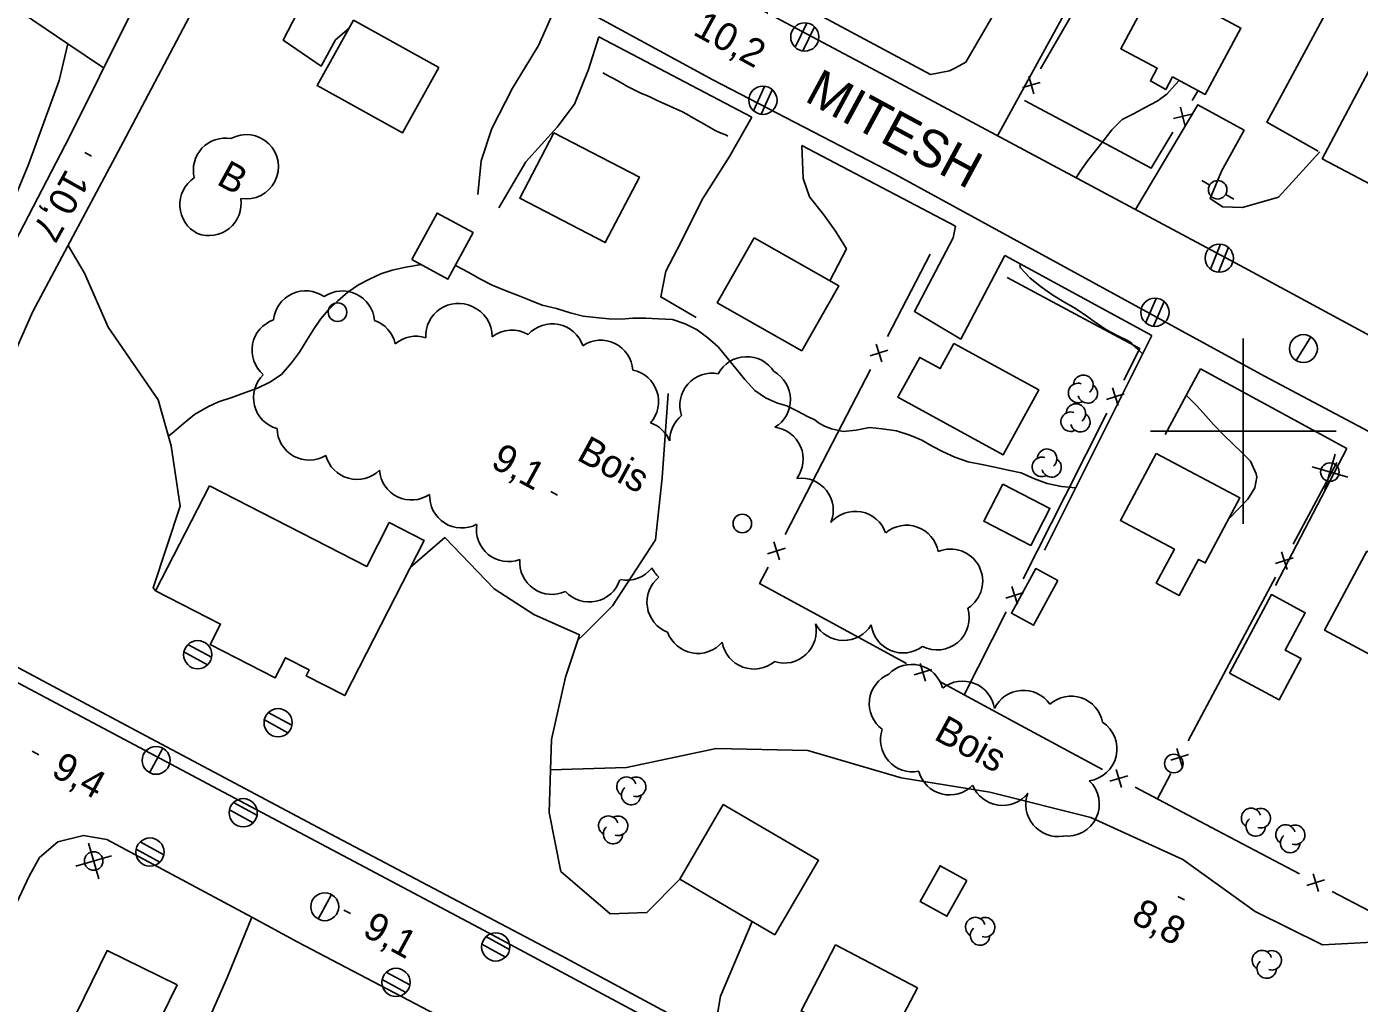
# Model space of a CAD drawing. Extents: x 219136 to 222520, y 5421589 to 5424530.
# Drawn here: x 220669 to 220812.5, y 5423338.4 to 5423443.6 of the extents above; entities that cross this region are included whole.
import ezdxf

# ---------------------------------------------------------------- set-up
doc = ezdxf.new("R2010")
doc.units = 0
for name, color, linetype in [('Level 1', 7, 'Continuous'), ('Level 19', 7, 'Continuous'), ('Level 21', 7, 'Continuous'), ('Level 22', 7, 'Continuous'), ('Level 3', 7, 'Continuous'), ('Level 31', 7, 'Continuous'), ('Level 36', 7, 'Continuous'), ('Level 37', 7, 'Continuous'), ('Level 4', 7, 'Continuous'), ('Level 44', 7, 'Continuous'), ('Level 61', 7, 'Continuous')]:
    doc.layers.add(name, color=color, linetype=linetype)

msp = doc.modelspace()

# ---------------------------------------------------------------- linework, layer by layer
at = {"layer": 'Level 1'}
for points in [[(220782, 5423427.3), (220782.42, 5423427.96), (220783.27, 5423429.16), (220784.11, 5423430.2), (220784.91, 5423431.26), (220785.86, 5423432.47), (220786.97, 5423433.57), (220788.25, 5423434.24), (220789.38, 5423434.83), (220790.74, 5423435.55), (220791.76, 5423436.3), (220792.66, 5423437.31), (220793.1, 5423437.79)], [(220705.9, 5423416.39), (220707.13, 5423416.97), (220708.33, 5423417.36), (220709.8, 5423417.66), (220711.49, 5423417.94)], [(220715.14, 5423417.86), (220716.6, 5423417.08), (220717.77, 5423416.42), (220719.11, 5423415.72), (220720.49, 5423415.15), (220721.91, 5423414.63), (220723.15, 5423414.11), (220724.5, 5423413.58), (220726.02, 5423413.2), (220727.49, 5423412.76), (220728.92, 5423412.4), (220730.24, 5423412.24), (220731.67, 5423412.12), (220733, 5423412.08), (220734.27, 5423412.18), (220735.67, 5423412.19), (220737.04, 5423412.11), (220738.52, 5423412.02), (220739.91, 5423411.58), (220741.17, 5423410.92), (220742.35, 5423410.07), (220743.44, 5423409.07), (220744.43, 5423407.91), (220745.4, 5423406.71), (220746.33, 5423405.57), (220747.41, 5423404.38), (220748.55, 5423403.59), (220749.84, 5423403.01), (220750.6, 5423402.81), (220750.85, 5423402.74), (220752, 5423402.16), (220753.16, 5423401.53), (220753.85, 5423401.22)], [(220777.01, 5423416.51), (220776.01, 5423417.61), (220775.94, 5423417.86), (220776, 5423418.01)], [(220684.25, 5423399.47), (220684.83, 5423399.94), (220685.82, 5423400.78), (220687.05, 5423401.78), (220688.47, 5423402.64), (220689.63, 5423403.17), (220691.06, 5423403.63), (220692.43, 5423404.14), (220693.82, 5423404.63), (220695.15, 5423405.28), (220696.41, 5423406.12), (220697.48, 5423407.38), (220698.35, 5423408.53), (220699.14, 5423409.79), (220699.86, 5423410.95), (220700.62, 5423412.06), (220701.44, 5423413.04), (220702.47, 5423414.06), (220703.55, 5423414.98), (220704.7, 5423415.75), (220705.9, 5423416.39)], [(220789.16, 5423408.32), (220788.65, 5423408.82), (220788.06, 5423409.35), (220787.9, 5423409.56), (220787.67, 5423409.71), (220786.43, 5423410.3), (220785.19, 5423410.97), (220783.94, 5423411.83), (220782.9, 5423412.57), (220781.75, 5423413.34), (220780.61, 5423413.98), (220779.4, 5423414.71), (220778.13, 5423415.64), (220777.01, 5423416.51)], [(220798.45, 5423390.57), (220800.49, 5423392.68), (220801.24, 5423393.89), (220801.46, 5423395.05), (220801.41, 5423395.39), (220800.77, 5423396.77), (220799.87, 5423397.71), (220798.91, 5423398.61), (220797.86, 5423399.65), (220796.81, 5423400.72), (220795.99, 5423401.67), (220795.05, 5423402.68), (220793.89, 5423403.86)], [(220753.85, 5423401.22), (220754.24, 5423400.91), (220754.91, 5423400.53), (220755.65, 5423400.25), (220756.93, 5423399.98), (220758.32, 5423400.11), (220759.74, 5423400.38), (220761.13, 5423400.26), (220762.66, 5423400.04), (220764.09, 5423399.58), (220765.37, 5423399.03), (220766.49, 5423398.4), (220767.68, 5423397.76), (220768.93, 5423397.2), (220770.38, 5423396.7), (220771.86, 5423396.4), (220773.25, 5423396.12), (220774.68, 5423395.8), (220776.1, 5423395.51), (220777.52, 5423394.87), (220778.89, 5423394.35), (220780.42, 5423394.04), (220781.95, 5423393.91)]]:
    msp.add_lwpolyline(points, dxfattribs=at)
at = {"layer": 'Level 19'}
for points in [[(220677.26, 5423439.13), (220673.4, 5423441.75), (220667.19, 5423445.95), (220659.5, 5423450.1), (220648.79, 5423456.42), (220637.57, 5423462.4), (220628.98, 5423466.65), (220621.26, 5423469.59), (220614.32, 5423472.49), (220608.83, 5423475.28), (220604.62, 5423479.01), (220601.77, 5423483.41), (220599.74, 5423489.66), (220599.04, 5423497.72), (220600.51, 5423508.16), (220602.83, 5423518.02), (220605.47, 5423524.83), (220611.33, 5423535.54), (220620.35, 5423551.71), (220628.37, 5423563.76), (220635.22, 5423575.59), (220641.88, 5423588.2), (220645.01, 5423593.87)], [(220703.69, 5423443.42), (220702.23, 5423442.15), (220700.68, 5423439.33), (220696.6, 5423442.12), (220701.65, 5423451.93), (220700.77, 5423453.24), (220700.57, 5423459.56)], [(220773.55, 5423431.81), (220773.55, 5423431.82), (220782.3, 5423447.85), (220776.45, 5423450.74)], [(220774.73, 5423447.7), (220770.11, 5423439.77), (220769.02, 5423439.16), (220768.35, 5423438.82), (220766.33, 5423438.42)], [(220725.74, 5423445.24), (220724.09, 5423441.56), (220721.3, 5423436.95), (220719.08, 5423432.62), (220717.92, 5423429.12), (220717.57, 5423425.51)], [(220719.81, 5423424.06), (220722.74, 5423429.02), (220726.12, 5423432.75), (220727.97, 5423435.22), (220729.5, 5423438.98), (220730.61, 5423442.48)], [(220808.24, 5423430.08), (220803.82, 5423425.23), (220799.92, 5423424.11), (220797.78, 5423424.17), (220796.44, 5423425.07), (220797.68, 5423428), (220800.09, 5423432.42), (220795.13, 5423435.17), (220788.39, 5423423.89)], [(220747.06, 5423433.85), (220744.68, 5423429.58), (220741.74, 5423424.96), (220739.47, 5423420.41), (220737.81, 5423417.24), (220737.27, 5423414.46), (220741.09, 5423412.23)], [(220755.46, 5423416.21), (220757.27, 5423419.64), (220756.1, 5423421.56), (220754.83, 5423423.32), (220753.28, 5423425.25), (220752.6, 5423427.21), (220752.45, 5423430.79)], [(220774.34, 5423418.92), (220769.58, 5423409.92), (220764.58, 5423412.88), (220768.76, 5423420.82), (220769.01, 5423422.1)], [(220682.86, 5423382.81), (220682.58, 5423383.13), (220685.49, 5423391.92), (220684.54, 5423398.43), (220683.14, 5423403.36), (220677.75, 5423411.22), (220675.21, 5423417.01), (220673.43, 5423420.02)], [(220778.59, 5423387.18), (220787.28, 5423404.57), (220790.15, 5423410.31)], [(220795.42, 5423406.7), (220791.61, 5423399.63)], [(220803.49, 5423383.36), (220811.15, 5423398.13)], [(220719.31, 5423383.02), (220714.01, 5423388.53), (220710.29, 5423385.32)], [(220725.38, 5423363.5), (220725.49, 5423366.78), (220726.99, 5423373.49), (220728.34, 5423377.49), (220728.53, 5423378.05), (220723.61, 5423380.23), (220719.31, 5423383.02)], [(220739.31, 5423351.73), (220735.78, 5423348.13), (220731.83, 5423348.01), (220726.5, 5423352.56), (220725.23, 5423358.92), (220725.38, 5423363.5)], [(220660.99, 5423333.34), (220667.91, 5423329.8), (220674.11, 5423326.53), (220681.6, 5423322.53), (220686.72, 5423332.36), (220690.61, 5423341.2), (220693.21, 5423347.62)], [(220742.94, 5423334.66), (220743.69, 5423339.11), (220747.12, 5423347.17)]]:
    msp.add_lwpolyline(points, dxfattribs=at)
at = {"layer": 'Level 21'}
for points in [[(220800.15, 5423417.61), (220760.99, 5423438.52), (220711.64, 5423464.81), (220707.05, 5423467.36), (220705.5, 5423469.31), (220704.82, 5423471.54), (220705.21, 5423474.77), (220706.29, 5423479.21), (220708.74, 5423484.83)], [(220802.31, 5423405.92), (220762.56, 5423427.67), (220742.88, 5423437.84), (220709.65, 5423455.96)], [(220650.32, 5423388.96), (220663.19, 5423411.78), (220673.62, 5423431.8), (220679.96, 5423444.58), (220682.2, 5423449.55)], [(220687.51, 5423446.62), (220679.36, 5423431.13), (220669.63, 5423412.9), (220663.78, 5423399.73), (220660.17, 5423391.95), (220658.41, 5423387.36), (220657.97, 5423384.96)], [(220753.73, 5423445.19), (220766.33, 5423438.42)], [(220747.06, 5423433.85), (220730.61, 5423442.48)], [(220769.01, 5423422.1), (220752.45, 5423430.79)], [(220790.15, 5423410.31), (220774.34, 5423418.92)], [(220895.13, 5423366.67), (220879.62, 5423374.94), (220833.78, 5423399.39), (220800.15, 5423417.61)], [(220795.42, 5423406.7), (220811.15, 5423398.13)], [(220821.72, 5423395.62), (220802.3, 5423405.92)], [(220662.53, 5423375.8), (220689.01, 5423361.71), (220717.64, 5423346.52), (220742.87, 5423332.97), (220765.41, 5423320.94), (220789.81, 5423308.04), (220815.03, 5423294.62)], [(220759.76, 5423300.24), (220759.99, 5423305.71), (220759.37, 5423309.79), (220758.17, 5423312.5), (220756.74, 5423313.91), (220747.83, 5423318.29), (220724.22, 5423331.29), (220698.17, 5423344.96), (220693.21, 5423347.62), (220677.59, 5423356.02), (220675.09, 5423356.44), (220672.31, 5423355.75), (220670.34, 5423354.05), (220669.25, 5423352.05)], [(220664.65, 5423342.33), (220669.25, 5423352.05)]]:
    msp.add_lwpolyline(points, dxfattribs=at)
at = {"layer": 'Level 22'}
for points in [[(220673.4, 5423441.75), (220672.45, 5423437.8), (220669.16, 5423428.73), (220664.9, 5423418.46), (220660.27, 5423409.41), (220655.29, 5423400.4), (220650.34, 5423395.42), (220645.91, 5423392.97), (220641.35, 5423391.58), (220638.45, 5423390.62)], [(220728.34, 5423377.49), (220728.98, 5423378.1), (220732.08, 5423381.17), (220736.71, 5423388.29), (220737.43, 5423394.97), (220738.08, 5423404.05)], [(220867.82, 5423272.9), (220866.49, 5423273.59), (220865.68, 5423272.5), (220864.69, 5423271.7), (220863.63, 5423271.41), (220862.45, 5423271.47), (220860.83, 5423272.03), (220851.53, 5423276.97), (220846.23, 5423279.78), (220844.73, 5423280.57), (220827.09, 5423290.04), (220814.15, 5423296.82), (220803.61, 5423302.35), (220792.97, 5423308.04), (220778.15, 5423315.98), (220755.32, 5423327.99), (220726.58, 5423343.48), (220700.38, 5423357.31), (220681.27, 5423367.47), (220660.71, 5423378.4)], [(220725.38, 5423363.5), (220733.57, 5423363.76), (220743.22, 5423365.82), (220753.11, 5423365.61), (220763.15, 5423362.66), (220772.72, 5423361.09), (220783.59, 5423358.37), (220793.49, 5423353.86), (220801.28, 5423348.24), (220808.54, 5423344.64), (220816.71, 5423345.09), (220826.45, 5423347.75), (220836.77, 5423349.8)]]:
    msp.add_lwpolyline(points, dxfattribs=at)
at = {"layer": 'Level 3'}
for p, q in [((220675.24, 5423430.02), (220675.94, 5423429.64)), ((220725.42, 5423393.49), (220726.13, 5423393.11)), ((220669.56, 5423365.52), (220670.26, 5423365.13)), ((220792.97, 5423349.87), (220793.68, 5423349.49)), ((220703.14, 5423348.4), (220703.83, 5423348.02))]:
    msp.add_line(p, q, dxfattribs=at)
at = {"layer": 'Level 31'}
for points in [[(220790.62, 5423448.33), (220799.75, 5423443.43), (220795.92, 5423436.28), (220792.4, 5423438.17), (220791.68, 5423436.83), (220790.01, 5423437.73), (220790.74, 5423439.1), (220786.81, 5423441.21)], [(220704.17, 5423444.29), (220713.35, 5423439.18), (220709.44, 5423432.14), (220700.25, 5423437.25)], [(220823.6, 5423435.63), (220817.69, 5423424.48), (220808.51, 5423429.35), (220814.42, 5423440.5)], [(220725.75, 5423432.16), (220734.96, 5423427.37), (220731.29, 5423420.32), (220722.08, 5423425.1)], [(220710.45, 5423418.51), (220713.17, 5423423.5), (220717.05, 5423421.39), (220714.34, 5423416.39)], [(220747.32, 5423420.83), (220756.43, 5423415.66), (220752.46, 5423408.66), (220743.35, 5423413.83)], [(220768.85, 5423409.45), (220777.98, 5423404.44), (220774.14, 5423397.44), (220762.81, 5423403.65), (220765.17, 5423407.95), (220767.37, 5423406.75)], [(220790.64, 5423397.61), (220799.64, 5423392.8), (220795.91, 5423385.8), (220795.18, 5423386.19), (220793.11, 5423382.31), (220790.64, 5423383.63), (220792.6, 5423387.28), (220786.78, 5423390.39)], [(220688.65, 5423394.11), (220705.6, 5423385.42), (220708.02, 5423390.15), (220711.78, 5423388.23), (220703.22, 5423371.51), (220699.06, 5423373.64), (220699.39, 5423374.28), (220696.83, 5423375.59), (220695.72, 5423373.42), (220688.72, 5423377), (220689.86, 5423379.22), (220682.86, 5423382.81)], [(220774.12, 5423394.29), (220779.18, 5423391.68), (220777.12, 5423387.69), (220772.06, 5423390.3)], [(220813.32, 5423387.07), (220823.92, 5423381.39), (220819.36, 5423372.88), (220808.76, 5423378.55)], [(220780.03, 5423383.9), (220777.42, 5423379.09), (220775.04, 5423380.38), (220777.65, 5423385.19)], [(220798.53, 5423373.93), (220803.04, 5423382.39), (220806.69, 5423380.44), (220804.53, 5423376.4), (220806.23, 5423375.49), (220803.88, 5423371.07)], [(220749.57, 5423345.74), (220739.31, 5423351.73), (220744, 5423359.76), (220754.26, 5423353.77)], [(220770.22, 5423351.59), (220768.08, 5423347.73), (220765.22, 5423349.31), (220767.36, 5423353.17)], [(220764.91, 5423340.03), (220756.1, 5423344.64), (220752.38, 5423337.54), (220761.19, 5423332.93)], [(220685.17, 5423340.33), (220681.88, 5423333.61), (220674.34, 5423337.31), (220677.63, 5423344.03)]]:
    msp.add_lwpolyline(points, close=True, dxfattribs=at)
at = {"layer": 'Level 36'}
for p, q in [((220753, 5423443.97), (220751.74, 5423441.36)), ((220752.58, 5423440.97), (220753.84, 5423443.58)), ((220748.44, 5423437.15), (220747.24, 5423434.51)), ((220748.08, 5423434.15), (220749.28, 5423436.79)), ((220795.53, 5423427.01), (220796.4, 5423426.52)), ((220798.98, 5423424.99), (220798.12, 5423425.5)), ((220797.55, 5423420.15), (220796.47, 5423417.46)), ((220797.33, 5423417.13), (220798.41, 5423419.82)), ((220790.64, 5423414.31), (220789.49, 5423411.65)), ((220790.34, 5423411.31), (220791.49, 5423413.97)), ((220805.71, 5423407.61), (220807.27, 5423410.17)), ((220807.43, 5423396.16), (220811.26, 5423395.03)), ((220809.91, 5423397.51), (220808.78, 5423393.68)), ((220685.91, 5423376.22), (220688.45, 5423374.83)), ((220688.87, 5423375.64), (220686.33, 5423377.03)), ((220694.57, 5423368.89), (220697.11, 5423367.5)), ((220697.53, 5423368.31), (220694.99, 5423369.7)), ((220682.19, 5423363.2), (220683.63, 5423365.84)), ((220690.81, 5423359.19), (220693.35, 5423357.8)), ((220693.77, 5423358.61), (220691.23, 5423360)), ((220676.74, 5423351.77), (220675.61, 5423355.6)), ((220680.77, 5423354.95), (220683.31, 5423353.56)), ((220683.73, 5423354.37), (220681.19, 5423355.76)), ((220674.26, 5423353.12), (220678.09, 5423354.25)), ((220700.36, 5423347.43), (220701.8, 5423350.07)), ((220718.01, 5423344.73), (220720.55, 5423343.34)), ((220720.97, 5423344.15), (220718.43, 5423345.54)), ((220710.23, 5423340.33), (220707.69, 5423341.72)), ((220707.27, 5423340.91), (220709.81, 5423339.52))]:
    msp.add_line(p, q, dxfattribs=at)
for centre, radius in [((220752.78, 5423442.47), 1.52), ((220748.27, 5423435.65), 1.52), ((220797.25, 5423426.01), 1), ((220797.43, 5423418.64), 1.52), ((220702.45, 5423412.82), 1), ((220790.5, 5423412.81), 1.52), ((220806.49, 5423408.9), 1.5), ((220809.34, 5423395.59), 1), ((220746.05, 5423390.05), 1), ((220687.39, 5423375.92), 1.52), ((220696.05, 5423368.59), 1.52), ((220682.91, 5423364.53), 1.5), ((220792.53, 5423364.19), 1), ((220692.29, 5423358.89), 1.52), ((220682.25, 5423354.65), 1.52), ((220676.18, 5423353.69), 1), ((220701.08, 5423348.76), 1.5), ((220719.49, 5423344.43), 1.52), ((220708.75, 5423340.61), 1.52)]:
    msp.add_circle(centre, radius, dxfattribs=at)
at = {"layer": 'Level 37'}
for p, q in [((220776.92, 5423438.26), (220777.45, 5423436.33)), ((220776.22, 5423437.04), (220778.15, 5423437.56)), ((220793.71, 5423432.96), (220793.23, 5423434.9)), ((220794.44, 5423434.17), (220792.5, 5423433.69)), ((220760.46, 5423409.38), (220761.07, 5423407.47)), ((220759.81, 5423408.12), (220761.72, 5423408.73)), ((220787.19, 5423404.03), (220785.28, 5423403.41)), ((220786.55, 5423402.77), (220785.92, 5423404.67)), ((220749.44, 5423388.06), (220750.04, 5423386.15)), ((220748.78, 5423386.8), (220750.69, 5423387.41)), ((220803.47, 5423385.76), (220805.39, 5423386.34)), ((220804.14, 5423387.01), (220804.72, 5423385.09)), ((220775.7, 5423381.36), (220775.07, 5423383.27)), ((220776.34, 5423382.63), (220774.43, 5423382)), ((220765.79, 5423373.06), (220765.22, 5423374.98)), ((220764.55, 5423373.74), (220766.47, 5423374.31)), ((220792.19, 5423364.57), (220794.11, 5423365.16)), ((220792.86, 5423365.82), (220793.44, 5423363.91)), ((220786.89, 5423361.62), (220786.32, 5423363.54)), ((220785.65, 5423362.3), (220787.57, 5423362.87)), ((220806.86, 5423351.06), (220808.77, 5423351.65)), ((220808.11, 5423350.4), (220807.52, 5423352.31))]:
    msp.add_line(p, q, dxfattribs=at)
for points in [[(220783.15, 5423447.71), (220778.18, 5423439.03)], [(220809.06, 5423445.32), (220804.31, 5423436.53)], [(220794.5, 5423435.64), (220795.14, 5423436.7)], [(220804.31, 5423436.53), (220802.56, 5423433.29), (220808.06, 5423430.18)], [(220776.44, 5423435.63), (220785.26, 5423430.93)], [(220785.26, 5423430.93), (220790.1, 5423428.35), (220792.44, 5423432.22)], [(220766.28, 5423419.08), (220761.69, 5423410.2)], [(220783.4, 5423411.83), (220774.59, 5423416.55)], [(220787.14, 5423405.51), (220788.86, 5423408.9), (220783.4, 5423411.83)], [(220759.85, 5423406.65), (220755.25, 5423397.76)], [(220780.81, 5423393.02), (220785.33, 5423401.94)], [(220755.25, 5423397.76), (220750.66, 5423388.88)], [(220810.07, 5423396.64), (220805.37, 5423387.81)], [(220776.29, 5423384.1), (220780.81, 5423393.02)], [(220748.82, 5423385.33), (220747.91, 5423383.57), (220754.96, 5423379.75)], [(220803.49, 5423384.28), (220798.79, 5423375.46)], [(220769.96, 5423371.61), (220774.48, 5423380.53)], [(220754.96, 5423379.75), (220763.75, 5423374.98)], [(220798.79, 5423375.46), (220794.09, 5423366.63)], [(220767.27, 5423373.07), (220769.96, 5423371.61), (220776.06, 5423368.3)], [(220776.06, 5423368.3), (220784.85, 5423363.54)], [(220792.21, 5423363.1), (220790.76, 5423360.37)], [(220788.37, 5423361.63), (220797.21, 5423356.96)], [(220797.21, 5423356.96), (220806.05, 5423352.29)], [(220809.58, 5423350.42), (220813.58, 5423348.31), (220816.07, 5423353.2)]]:
    msp.add_lwpolyline(points, dxfattribs=at)
at = {"layer": 'Level 4'}
msp.add_lwpolyline([(220731.04, 5423438.61), (220731.82, 5423438.18), (220732.23, 5423437.96), (220733.13, 5423437.46), (220733.6, 5423437.19), (220734.12, 5423436.91), (220735.2, 5423436.39), (220735.75, 5423436.15), (220736.3, 5423435.9), (220736.81, 5423435.67), (220737.29, 5423435.46), (220738.18, 5423435.05), (220738.65, 5423434.83), (220739.59, 5423434.39), (220740.07, 5423434.15), (220740.53, 5423433.88), (220741.43, 5423433.37), (220741.83, 5423433.14), (220742.2, 5423432.93), (220742.53, 5423432.74), (220743.11, 5423432.41), (220743.61, 5423432.18), (220744.33, 5423431.89), (220744.48, 5423431.8)], dxfattribs=at)
at = {"layer": 'Level 44'}
for centre, radius, start, end in [((220690.38, 5423428.12), 3.46, 80.2186, 193.849), ((220692.63, 5423428.49), 3.46, 260.0666, 118.6642), ((220688.92, 5423424.4), 3.46, 123.41, 243.41), ((220688.61, 5423424.53), 3.46, 249.0571, 9.0571), ((220699.01, 5423411.67), 3.46, 54.7328, 174.7328), ((220702.98, 5423411.65), 3.46, 4.7139, 124.7139), ((220715.43, 5423410.31), 3.46, 64.0655, 184.0655), ((220715.63, 5423410.22), 3.46, 359.0759, 67.6818), ((220696.7, 5423408.72), 3.46, 109.2507, 229.2507), ((220705.28, 5423408.67), 3.46, 12.2346, 70.4893), ((220721.21, 5423407.43), 3.46, 59.0759, 127.6818), ((220725.59, 5423408.11), 3.46, 18.5956, 138.5956), ((220710.91, 5423406.77), 3.46, 72.2346, 130.4893), ((220730.81, 5423406.34), 3.46, 4.0138, 124.0138), ((220746.53, 5423404.57), 3.46, 32.2873, 152.2873), ((220733.57, 5423403.19), 3.46, 318.4026, 78.4026), ((220742.78, 5423402.78), 3.46, 78.6128, 198.6128), ((220747.78, 5423403.39), 3.46, 300.8662, 60.8662), ((220696.86, 5423403.61), 3.46, 134.3157, 254.3157), ((220782.22, 5423404.12), 1.05, 71.5343, 297.2229), ((220782.78, 5423405), 1.05, 309.6881, 177.1452), ((220783.26, 5423404.07), 1.05, 194.3558, 57.0401), ((220781.42, 5423401.02), 1.05, 71.5343, 297.2229), ((220781.98, 5423401.9), 1.05, 309.6881, 177.1452), ((220782.46, 5423400.97), 1.05, 194.3558, 57.0401), ((220735.03, 5423397.63), 3.46, 22.7263, 71.2034), ((220741.69, 5423398.99), 3.46, 129.1925, 180.3072), ((220749.15, 5423396.98), 3.46, 323.3356, 83.3356), ((220699.39, 5423400.35), 3.46, 181.2326, 301.2326), ((220778.88, 5423397.03), 1.05, 309.6881, 177.1452), ((220704.54, 5423398.26), 3.46, 194.4925, 314.4925), ((220778.32, 5423396.15), 1.05, 71.5343, 297.2229), ((220779.36, 5423396.1), 1.05, 194.3558, 57.0401), ((220710.42, 5423396.04), 3.46, 184.1208, 304.1208), ((220752.39, 5423391.48), 3.46, 337.5924, 97.5924), ((220715.83, 5423393.03), 3.46, 177.664, 297.664), ((220758.22, 5423387.9), 3.46, 19.4107, 139.4107), ((220720.86, 5423389.41), 3.46, 170.8133, 290.8133), ((220763.73, 5423386.41), 3.46, 10.3025, 130.3025), ((220725.54, 5423385.87), 3.46, 175.0414, 295.0414), ((220768.48, 5423383.84), 3.46, 302.5157, 112.7682), ((220733.59, 5423387.4), 3.46, 259.1199, 321.7159), ((220739.4, 5423386.83), 3.46, 206.9619, 227.3905), ((220729.57, 5423385.05), 3.46, 222.1193, 342.1193), ((220739.24, 5423381.58), 3.46, 129.0361, 249.0361), ((220767.03, 5423379.89), 3.46, 243.1313, 17.1875), ((220750.55, 5423378.47), 3.46, 252.6202, 12.6202), ((220756.96, 5423380.91), 3.46, 209.0151, 329.0151), ((220763.37, 5423379.56), 3.46, 187.2335, 307.2335), ((220741.26, 5423379.51), 3.46, 199.5479, 319.5479), ((220747.31, 5423377.83), 3.46, 189.5239, 309.5239), ((220764.29, 5423371.41), 3.46, 15.4877, 135.4877), ((220763.19, 5423370.65), 3.46, 113.206, 233.206), ((220769.78, 5423369.61), 3.46, 8.2106, 128.2106), ((220776.33, 5423368.62), 3.46, 34.5924, 154.5924), ((220781.47, 5423367.98), 3.46, 11.2103, 131.2103), ((220764.39, 5423366.75), 3.46, 161.0416, 281.0416), ((220782.95, 5423365.76), 3.46, 277.8094, 56.5058), ((220768.39, 5423364.27), 3.46, 195.4481, 315.4481), ((220733.57, 5423361.7), 1.05, 15.9068, 238.5912), ((220734.62, 5423361.68), 1.05, 253.0853, 118.7739), ((220774.08, 5423363.13), 3.46, 201.8723, 321.8723), ((220781.04, 5423359.82), 3.46, 263.2999, 46.4658), ((220734.08, 5423360.79), 1.05, 131.2391, 358.6962), ((220780.05, 5423359.79), 3.46, 159.6999, 279.6999), ((220800.85, 5423358.33), 1.05, 15.4747, 238.159), ((220801.89, 5423358.3), 1.05, 252.6532, 118.3418), ((220731.62, 5423357.5), 1.05, 15.9068, 238.5912), ((220732.13, 5423356.59), 1.05, 131.2391, 358.6962), ((220732.67, 5423357.48), 1.05, 253.0853, 118.7739), ((220801.35, 5423357.42), 1.05, 130.807, 358.2641), ((220804.56, 5423356.54), 1.05, 15.4747, 238.159), ((220805.6, 5423356.51), 1.05, 252.6532, 118.3418), ((220805.06, 5423355.63), 1.05, 130.807, 358.2641), ((220771.15, 5423346.57), 1.05, 15.9068, 238.5912), ((220772.2, 5423346.55), 1.05, 253.0853, 118.7739), ((220771.66, 5423345.66), 1.05, 131.2391, 358.6962), ((220802.02, 5423343.01), 1.05, 15.9068, 238.5912), ((220803.07, 5423342.99), 1.05, 253.0853, 118.7739), ((220802.53, 5423342.1), 1.05, 131.2391, 358.6962)]:
    msp.add_arc(centre, radius, start, end, dxfattribs=at)
at = {"layer": 'Level 61'}
for points in [[(220800, 5423410), (220800, 5423400), (220800, 5423390)], [(220790, 5423400), (220800, 5423400), (220810, 5423400)]]:
    msp.add_lwpolyline(points, dxfattribs=at)

# ---------------------------------------------------------------- texts
at = {"layer": 'Level 21'}
msp.add_text('MITESH', height=4, rotation=331.621, dxfattribs=at).set_placement((220752.62, 5423435.64))
at = {"layer": 'Level 3'}
for s, rotation, p in [('10,2', 331.383, (220740.61, 5423442.79)), ('10,7', 240.9121, (220673.24, 5423428.38)), ('9,1', 331.383, (220718.82, 5423396.21)), ('9,4', 331.383, (220671.47, 5423362.95)), ('8,8', 331.383, (220787.8, 5423347.17)), ('9,1', 331.383, (220705, 5423345.74))]:
    msp.add_text(s, height=3, rotation=rotation, dxfattribs=at).set_placement(p)
at = {"layer": 'Level 44'}
for s, p in [('B', (220689.3, 5423426.67)), ('Bois', (220728.08, 5423396.98)), ('Bois', (220766.56, 5423366.87))]:
    msp.add_text(s, height=3, rotation=331.3547, dxfattribs=at).set_placement(p)

doc.saveas('drawing.dxf')
